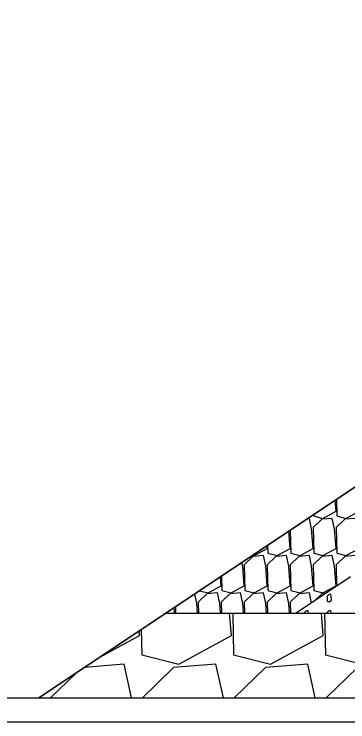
# Model space of a CAD drawing. Extents: x -26 to 4903, y -1010 to 9587.
# Drawn here: x 77.5 to 86.72, y 3500 to 3519.54 of the extents above; entities that cross this region are included whole.
import ezdxf

# ---------------------------------------------------------------- set-up
doc = ezdxf.new("R2010")
doc.units = 0
for name, color, linetype in [('Default', 7, 'Continuous'), ('Exist Cross Section Cell', 7, 'Continuous'), ('Exist XS Ground Line', 7, 'Continuous'), ('Prop XS Class II Rip Rap Ditch Liner', 7, 'Continuous')]:
    doc.layers.add(name, color=color, linetype=linetype)

msp = doc.modelspace()

# ---------------------------------------------------------------- linework, layer by layer
at = {"layer": 'Default'}
msp.add_line((106.5, 3519.541), (78.18, 3500.661), dxfattribs=at)
at = {"layer": 'Exist Cross Section Cell'}
msp.add_line((0, 3500), (150, 3500), dxfattribs=at)
at = {"layer": 'Exist XS Ground Line'}
msp.add_line((76.815, 3500.661), (87.705, 3500.66), dxfattribs=at)
at = {"layer": 'Prop XS Class II Rip Rap Ditch Liner'}
for p, q in [((78.18, 3500.661), (106.5, 3519.541)), ((86.396, 3505.817), (86.372, 3506.122)), ((86.402, 3506.142), (86.411, 3505.684)), ((85.776, 3505.725), (85.776, 3505.684)), ((85.776, 3505.684), (86.032, 3505.619)), ((86.032, 3505.619), (86.396, 3505.817)), ((86.411, 3505.684), (86.667, 3505.619)), ((86.667, 3505.619), (87.031, 3505.817)), ((85.655, 3505.619), (85.613, 3505.616)), ((85.718, 3505.33), (85.655, 3505.619)), ((85.997, 3505.596), (85.761, 3505.368)), ((86.29, 3505.619), (85.997, 3505.596)), ((86.353, 3505.33), (86.29, 3505.619)), ((86.632, 3505.596), (86.396, 3505.368)), ((86.925, 3505.619), (86.632, 3505.596)), ((85.126, 3504.788), (85.089, 3505.267)), ((85.128, 3505.293), (85.142, 3504.654)), ((85.761, 3504.788), (85.718, 3505.33)), ((85.761, 3505.368), (85.776, 3504.654)), ((86.396, 3504.788), (86.353, 3505.33)), ((86.396, 3505.368), (86.411, 3504.654)), ((84.491, 3504.788), (84.485, 3504.864)), ((84.502, 3504.875), (84.507, 3504.654)), ((84.128, 3504.59), (84.491, 3504.788)), ((84.762, 3504.59), (85.126, 3504.788)), ((85.397, 3504.59), (85.761, 3504.788)), ((86.032, 3504.59), (86.396, 3504.788)), ((86.667, 3504.59), (87.031, 3504.788)), ((84.092, 3504.567), (83.856, 3504.338)), ((84.088, 3504.6), (84.128, 3504.59)), ((84.385, 3504.59), (84.092, 3504.567)), ((84.449, 3504.3), (84.385, 3504.59)), ((84.727, 3504.567), (84.491, 3504.338)), ((84.507, 3504.654), (84.762, 3504.59)), ((85.02, 3504.59), (84.727, 3504.567)), ((85.084, 3504.3), (85.02, 3504.59)), ((85.362, 3504.567), (85.126, 3504.338)), ((85.142, 3504.654), (85.397, 3504.59)), ((85.655, 3504.59), (85.362, 3504.567)), ((85.718, 3504.3), (85.655, 3504.59)), ((85.997, 3504.567), (85.761, 3504.338)), ((85.776, 3504.654), (86.032, 3504.59)), ((86.29, 3504.59), (85.997, 3504.567)), ((86.353, 3504.3), (86.29, 3504.59)), ((86.632, 3504.567), (86.396, 3504.338)), ((86.411, 3504.654), (86.667, 3504.59)), ((86.925, 3504.59), (86.632, 3504.567)), ((83.814, 3504.3), (83.791, 3504.402)), ((83.856, 3503.758), (83.814, 3504.3)), ((83.856, 3504.338), (83.872, 3503.625)), ((84.491, 3503.758), (84.449, 3504.3)), ((84.491, 3504.338), (84.507, 3503.625)), ((85.126, 3503.758), (85.084, 3504.3)), ((85.126, 3504.338), (85.142, 3503.625)), ((85.761, 3503.758), (85.718, 3504.3)), ((85.761, 3504.338), (85.776, 3503.625)), ((86.396, 3503.758), (86.353, 3504.3)), ((86.396, 3504.338), (86.409, 3503.743)), ((83.221, 3503.758), (83.202, 3504.009)), ((83.228, 3504.026), (83.237, 3503.625)), ((86.794, 3504), (85.294, 3503)), ((82.858, 3503.56), (83.221, 3503.758)), ((83.493, 3503.56), (83.856, 3503.758)), ((84.128, 3503.56), (84.491, 3503.758)), ((84.762, 3503.56), (85.126, 3503.758)), ((85.397, 3503.56), (85.761, 3503.758)), ((86.032, 3503.56), (86.396, 3503.758)), ((82.544, 3503.271), (82.486, 3503.532)), ((82.822, 3503.537), (82.586, 3503.309)), ((82.619, 3503.62), (82.858, 3503.56)), ((83.115, 3503.56), (82.822, 3503.537)), ((83.179, 3503.271), (83.115, 3503.56)), ((83.457, 3503.537), (83.221, 3503.309)), ((83.237, 3503.625), (83.493, 3503.56)), ((83.75, 3503.56), (83.457, 3503.537)), ((83.814, 3503.271), (83.75, 3503.56)), ((84.092, 3503.537), (83.856, 3503.309)), ((83.872, 3503.625), (84.128, 3503.56)), ((84.385, 3503.56), (84.092, 3503.537)), ((84.449, 3503.271), (84.385, 3503.56)), ((84.727, 3503.537), (84.491, 3503.309)), ((84.507, 3503.625), (84.762, 3503.56)), ((85.02, 3503.56), (84.727, 3503.537)), ((85.084, 3503.271), (85.02, 3503.56)), ((85.362, 3503.537), (85.126, 3503.309)), ((85.142, 3503.625), (85.397, 3503.56)), ((85.655, 3503.56), (85.362, 3503.537)), ((85.716, 3503.281), (85.655, 3503.56)), ((85.997, 3503.537), (85.77, 3503.317)), ((85.776, 3503.625), (86.032, 3503.56)), ((86.114, 3503.546), (85.997, 3503.537)), ((86.191, 3503.519), (86.144, 3503.473)), ((86.25, 3503.524), (86.191, 3503.519)), ((86.262, 3503.466), (86.25, 3503.524)), ((82.586, 3503.309), (82.593, 3503)), ((83.221, 3503.309), (83.228, 3503)), ((83.856, 3503.309), (83.863, 3503)), ((84.491, 3503.309), (84.498, 3503)), ((85.126, 3503.309), (85.133, 3503)), ((86.144, 3503.473), (86.147, 3503.331)), ((86.147, 3503.331), (86.198, 3503.318)), ((86.198, 3503.318), (86.271, 3503.357)), ((86.271, 3503.357), (86.262, 3503.466)), ((81.93, 3503), (81.918, 3503.153)), ((81.954, 3503.177), (81.958, 3503)), ((82.565, 3503), (82.544, 3503.271)), ((83.2, 3503), (83.179, 3503.271)), ((83.835, 3503), (83.814, 3503.271)), ((84.47, 3503), (84.449, 3503.271)), ((85.105, 3503), (85.084, 3503.271)), ((81.689, 3503), (99.569, 3503)), ((83.5, 3502.38), (83.451, 3503)), ((83.537, 3503), (83.561, 3501.847)), ((85.564, 3503.063), (85.517, 3503.017)), ((85.517, 3503.017), (85.517, 3503)), ((85.623, 3503.068), (85.564, 3503.063)), ((85.635, 3503.01), (85.623, 3503.068)), ((85.636, 3503), (85.635, 3503.01)), ((86.04, 3502.38), (85.991, 3503)), ((86.076, 3503), (86.101, 3501.847)), ((86.191, 3503.063), (86.144, 3503.017)), ((86.144, 3503.017), (86.144, 3503)), ((86.25, 3503.068), (86.191, 3503.063)), ((86.262, 3503.01), (86.25, 3503.068)), ((86.263, 3503), (86.262, 3503.01)), ((81.007, 3502.545), (81.022, 3501.847)), ((79.868, 3501.786), (80.96, 3502.38)), ((80.96, 3502.38), (80.95, 3502.508)), ((82.045, 3501.589), (83.5, 3502.38)), ((84.585, 3501.589), (86.04, 3502.38)), ((81.022, 3501.847), (82.045, 3501.589)), ((83.561, 3501.847), (84.585, 3501.589)), ((86.101, 3501.847), (87.125, 3501.589)), ((80.536, 3501.589), (79.443, 3501.503)), ((80.739, 3500.661), (80.536, 3501.589)), ((83.075, 3501.589), (81.904, 3501.497)), ((83.279, 3500.661), (83.075, 3501.589)), ((85.615, 3501.589), (84.444, 3501.497)), ((85.819, 3500.66), (85.615, 3501.589)), ((79.21, 3501.348), (78.501, 3500.661)), ((81.904, 3501.497), (81.041, 3500.661)), ((84.444, 3501.497), (83.58, 3500.661)), ((86.983, 3501.497), (86.12, 3500.66)), ((78.199, 3500.661), (78.197, 3500.672))]:
    msp.add_line(p, q, dxfattribs=at)

doc.saveas('drawing.dxf')
